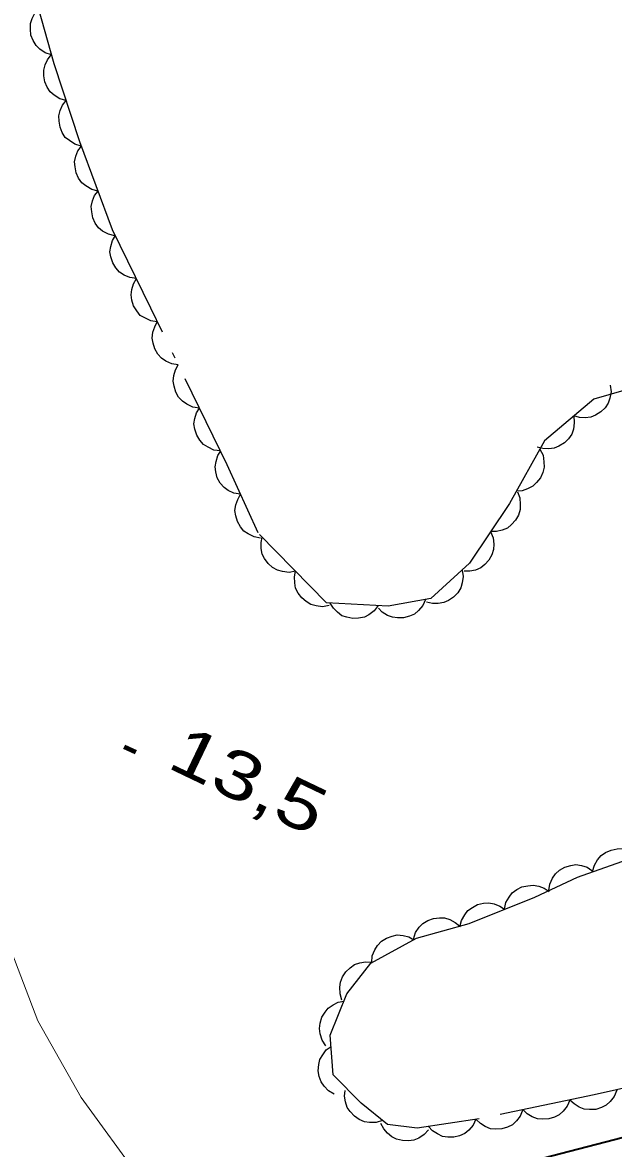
# Model space of a CAD drawing. Extents: x 355726 to 357533, y 5103782 to 5105258.
# Drawn here: x 356223.91 to 356242.41, y 5104830.88 to 5104866.12 of the extents above; entities that cross this region are included whole.
import ezdxf

# ---------------------------------------------------------------- set-up
doc = ezdxf.new("R2010")
doc.units = 0
doc.header["$LTSCALE"] = 0.6
doc.linetypes.add('DOT_DASHED', pattern=[7.7, 5, -1.2, 0.3, -1.2])
doc.linetypes.add('LONG_DASHED', pattern=[7.5, 6, -1.5])
for name, color, linetype, lineweight in [('19', 7, 'Continuous', 13), ('21', 7, 'LONG_DASHED', 35), ('3', 7, 'Continuous', 140), ('44', 7, 'Continuous', 25)]:
    doc.layers.add(name, color=color, linetype=linetype, lineweight=lineweight)

msp = doc.modelspace()

# ---------------------------------------------------------------- linework, layer by layer
at = {"layer": '19'}
msp.add_lwpolyline([(356229.48, 5104827.79), (356227.62, 5104829.9), (356225.75, 5104832.47), (356224.39, 5104834.87), (356223.5, 5104837.23), (356222.79, 5104839.67), (356221.8, 5104842.88), (356220.95, 5104845.19), (356220.42, 5104847.37), (356220.12, 5104849.4), (356219.16, 5104851.22), (356218.04, 5104852.86), (356216.93, 5104853.9), (356215.92, 5104854.62), (356214.71, 5104855.2), (356213.94, 5104855.46), (356213.31, 5104855.67)], dxfattribs=at)
at = {"layer": '21'}
msp.add_lwpolyline([(356256.56, 5104834.47), (356243.43, 5104831.4), (356229.48, 5104827.79)], dxfattribs=at)
at = {"layer": '3'}
msp.add_line((356227.1, 5104843.45), (356227.46, 5104843.28), dxfattribs=at)
at = {"layer": '44', "linetype": 'DOT_DASHED'}
for points in [[(356242.73, 5104854.6), (356241.79, 5104854.33), (356240.25, 5104853.02), (356239.15, 5104851.06), (356237.9, 5104849.19), (356236.69, 5104848.09), (356235.36, 5104847.85), (356233.43, 5104847.95), (356231.29, 5104850.14), (356230.32, 5104852.27), (356227.93, 5104857.17), (356226.73, 5104859.63), (356225.71, 5104862.38), (356224.9, 5104864.82), (356224.11, 5104867.64)], [(356244.07, 5104833.06), (356241.8, 5104832.55), (356238.2, 5104831.8), (356236.26, 5104831.51), (356235.33, 5104831.63), (356234.51, 5104832.29), (356233.63, 5104833.18), (356233.54, 5104834.42), (356234.06, 5104835.71), (356234.81, 5104836.68), (356236.24, 5104837.46), (356237.89, 5104837.92), (356239.94, 5104838.74), (356241.28, 5104839.37), (356243.02, 5104839.98)]]:
    msp.add_lwpolyline(points, dxfattribs=at)
at = {"layer": '44'}
for points in [[(356224.82, 5104865.1), (356224.62, 5104865.17), (356224.46, 5104865.28), (356224.34, 5104865.4), (356224.25, 5104865.55), (356224.18, 5104865.72), (356224.16, 5104865.91), (356224.16, 5104866.08), (356224.22, 5104866.24), (356224.3, 5104866.41), (356224.42, 5104866.55)], [(356225.28, 5104863.67), (356225.08, 5104863.73), (356224.91, 5104863.84), (356224.78, 5104863.95), (356224.69, 5104864.09), (356224.61, 5104864.26), (356224.58, 5104864.45), (356224.58, 5104864.62), (356224.62, 5104864.79), (356224.7, 5104864.95), (356224.81, 5104865.1)], [(356225.75, 5104862.25), (356225.55, 5104862.31), (356225.38, 5104862.42), (356225.25, 5104862.52), (356225.16, 5104862.67), (356225.09, 5104862.84), (356225.06, 5104863.03), (356225.05, 5104863.19), (356225.09, 5104863.36), (356225.17, 5104863.53), (356225.28, 5104863.67)], [(356226.28, 5104860.84), (356226.08, 5104860.89), (356225.9, 5104861), (356225.77, 5104861.1), (356225.67, 5104861.24), (356225.59, 5104861.41), (356225.56, 5104861.6), (356225.54, 5104861.76), (356225.58, 5104861.93), (356225.65, 5104862.1), (356225.76, 5104862.25)], [(356226.8, 5104859.44), (356226.6, 5104859.49), (356226.42, 5104859.59), (356226.29, 5104859.69), (356226.19, 5104859.84), (356226.11, 5104860), (356226.08, 5104860.19), (356226.06, 5104860.36), (356226.1, 5104860.53), (356226.17, 5104860.7), (356226.28, 5104860.84)], [(356227.48, 5104858.1), (356227.27, 5104858.13), (356227.09, 5104858.21), (356226.95, 5104858.3), (356226.83, 5104858.44), (356226.74, 5104858.59), (356226.68, 5104858.78), (356226.65, 5104858.94), (356226.68, 5104859.11), (356226.73, 5104859.29), (356226.82, 5104859.45)], [(356228.13, 5104856.75), (356227.93, 5104856.78), (356227.74, 5104856.87), (356227.6, 5104856.95), (356227.49, 5104857.09), (356227.39, 5104857.25), (356227.34, 5104857.43), (356227.31, 5104857.59), (356227.33, 5104857.76), (356227.39, 5104857.94), (356227.48, 5104858.1)], [(356228.79, 5104855.4), (356228.59, 5104855.43), (356228.4, 5104855.52), (356228.26, 5104855.61), (356228.15, 5104855.74), (356228.05, 5104855.9), (356228, 5104856.08), (356227.97, 5104856.24), (356227.99, 5104856.42), (356228.05, 5104856.59), (356228.13, 5104856.75)], [(356229.45, 5104854.05), (356229.24, 5104854.08), (356229.06, 5104854.17), (356228.92, 5104854.26), (356228.8, 5104854.39), (356228.71, 5104854.55), (356228.66, 5104854.73), (356228.63, 5104854.89), (356228.65, 5104855.07), (356228.7, 5104855.25), (356228.79, 5104855.4)], [(356242.3, 5104854.77), (356242.33, 5104854.56), (356242.29, 5104854.36), (356242.24, 5104854.2), (356242.14, 5104854.06), (356242.01, 5104853.93), (356241.84, 5104853.83), (356241.7, 5104853.76), (356241.52, 5104853.74), (356241.34, 5104853.75), (356241.16, 5104853.8)], [(356230.11, 5104852.71), (356229.9, 5104852.73), (356229.72, 5104852.82), (356229.58, 5104852.91), (356229.46, 5104853.04), (356229.37, 5104853.2), (356229.31, 5104853.39), (356229.28, 5104853.55), (356229.31, 5104853.72), (356229.36, 5104853.9), (356229.45, 5104854.05)], [(356241.16, 5104853.8), (356241.18, 5104853.59), (356241.15, 5104853.39), (356241.1, 5104853.23), (356241, 5104853.09), (356240.87, 5104852.96), (356240.7, 5104852.86), (356240.55, 5104852.79), (356240.38, 5104852.77), (356240.19, 5104852.78), (356240.02, 5104852.82)], [(356230.74, 5104851.35), (356230.53, 5104851.38), (356230.35, 5104851.47), (356230.22, 5104851.56), (356230.1, 5104851.7), (356230.01, 5104851.86), (356229.96, 5104852.05), (356229.94, 5104852.21), (356229.97, 5104852.38), (356230.03, 5104852.56), (356230.12, 5104852.71)], [(356240.1, 5104852.76), (356240.2, 5104852.57), (356240.23, 5104852.37), (356240.24, 5104852.2), (356240.19, 5104852.03), (356240.12, 5104851.86), (356240, 5104851.72), (356239.88, 5104851.6), (356239.72, 5104851.52), (356239.55, 5104851.46), (356239.37, 5104851.45)], [(356231.36, 5104849.98), (356231.16, 5104850.02), (356230.97, 5104850.11), (356230.84, 5104850.2), (356230.73, 5104850.33), (356230.64, 5104850.5), (356230.59, 5104850.68), (356230.56, 5104850.84), (356230.59, 5104851.02), (356230.65, 5104851.19), (356230.74, 5104851.35)], [(356239.4, 5104851.43), (356239.48, 5104851.24), (356239.49, 5104851.03), (356239.49, 5104850.87), (356239.43, 5104850.7), (356239.34, 5104850.54), (356239.21, 5104850.4), (356239.09, 5104850.29), (356238.92, 5104850.23), (356238.74, 5104850.18), (356238.56, 5104850.18)], [(356232.46, 5104848.94), (356232.26, 5104848.9), (356232.05, 5104848.93), (356231.89, 5104848.97), (356231.74, 5104849.06), (356231.6, 5104849.18), (356231.49, 5104849.34), (356231.41, 5104849.48), (356231.38, 5104849.65), (356231.38, 5104849.84), (356231.41, 5104850.01)], [(356238.56, 5104850.18), (356238.64, 5104849.99), (356238.66, 5104849.79), (356238.65, 5104849.62), (356238.6, 5104849.46), (356238.51, 5104849.29), (356238.38, 5104849.15), (356238.25, 5104849.05), (356238.09, 5104848.98), (356237.91, 5104848.94), (356237.73, 5104848.94)], [(356233.51, 5104847.87), (356233.3, 5104847.83), (356233.1, 5104847.86), (356232.94, 5104847.9), (356232.79, 5104847.99), (356232.65, 5104848.11), (356232.54, 5104848.26), (356232.46, 5104848.41), (356232.43, 5104848.58), (356232.42, 5104848.77), (356232.46, 5104848.94)], [(356237.67, 5104848.98), (356237.7, 5104848.78), (356237.67, 5104848.58), (356237.63, 5104848.42), (356237.53, 5104848.27), (356237.4, 5104848.13), (356237.24, 5104848.03), (356237.1, 5104847.96), (356236.92, 5104847.93), (356236.74, 5104847.93), (356236.56, 5104847.97)], [(356235.04, 5104847.87), (356234.92, 5104847.7), (356234.75, 5104847.58), (356234.61, 5104847.5), (356234.43, 5104847.47), (356234.25, 5104847.46), (356234.06, 5104847.5), (356233.91, 5104847.55), (356233.77, 5104847.66), (356233.64, 5104847.79), (356233.54, 5104847.94)], [(356236.52, 5104848.06), (356236.44, 5104847.87), (356236.3, 5104847.71), (356236.18, 5104847.6), (356236.02, 5104847.53), (356235.84, 5104847.48), (356235.65, 5104847.48), (356235.49, 5104847.5), (356235.33, 5104847.56), (356235.17, 5104847.66), (356235.05, 5104847.79)], [(356241.75, 5104839.54), (356241.81, 5104839.74), (356241.91, 5104839.91), (356242.02, 5104840.04), (356242.16, 5104840.14), (356242.33, 5104840.21), (356242.52, 5104840.25), (356242.68, 5104840.26), (356242.85, 5104840.21), (356243.02, 5104840.14), (356243.17, 5104840.03)], [(356240.38, 5104838.95), (356240.41, 5104839.15), (356240.5, 5104839.33), (356240.59, 5104839.47), (356240.72, 5104839.59), (356240.88, 5104839.68), (356241.07, 5104839.73), (356241.23, 5104839.76), (356241.4, 5104839.73), (356241.58, 5104839.68), (356241.73, 5104839.58)], [(356239, 5104838.36), (356239.04, 5104838.57), (356239.14, 5104838.74), (356239.24, 5104838.88), (356239.38, 5104838.98), (356239.54, 5104839.06), (356239.73, 5104839.1), (356239.89, 5104839.12), (356240.07, 5104839.09), (356240.24, 5104839.02), (356240.39, 5104838.92)], [(356237.6, 5104837.81), (356237.65, 5104838.01), (356237.75, 5104838.19), (356237.85, 5104838.32), (356237.99, 5104838.42), (356238.15, 5104838.51), (356238.34, 5104838.55), (356238.5, 5104838.56), (356238.67, 5104838.53), (356238.85, 5104838.46), (356239, 5104838.36)], [(356236.15, 5104837.43), (356236.21, 5104837.63), (356236.33, 5104837.8), (356236.44, 5104837.92), (356236.6, 5104838.01), (356236.77, 5104838.07), (356236.96, 5104838.09), (356237.12, 5104838.09), (356237.29, 5104838.04), (356237.45, 5104837.95), (356237.59, 5104837.84)], [(356234.84, 5104836.7), (356234.86, 5104836.9), (356234.94, 5104837.09), (356235.02, 5104837.23), (356235.15, 5104837.36), (356235.3, 5104837.46), (356235.48, 5104837.52), (356235.64, 5104837.56), (356235.82, 5104837.54), (356236, 5104837.5), (356236.16, 5104837.41)], [(356233.91, 5104835.52), (356233.85, 5104835.72), (356233.84, 5104835.92), (356233.86, 5104836.08), (356233.93, 5104836.25), (356234.03, 5104836.4), (356234.17, 5104836.53), (356234.3, 5104836.63), (356234.47, 5104836.69), (356234.65, 5104836.72), (356234.83, 5104836.71)], [(356233.41, 5104834.09), (356233.29, 5104834.27), (356233.23, 5104834.46), (356233.21, 5104834.63), (356233.23, 5104834.8), (356233.28, 5104834.98), (356233.38, 5104835.14), (356233.48, 5104835.27), (356233.63, 5104835.37), (356233.79, 5104835.45), (356233.97, 5104835.49)], [(356233.67, 5104832.57), (356233.49, 5104832.68), (356233.35, 5104832.83), (356233.26, 5104832.96), (356233.2, 5104833.13), (356233.17, 5104833.31), (356233.19, 5104833.5), (356233.22, 5104833.66), (356233.31, 5104833.81), (356233.42, 5104833.96), (356233.57, 5104834.07)], [(356235.18, 5104831.75), (356234.98, 5104831.69), (356234.77, 5104831.69), (356234.61, 5104831.71), (356234.45, 5104831.78), (356234.3, 5104831.89), (356234.17, 5104832.03), (356234.07, 5104832.16), (356234.02, 5104832.33), (356233.99, 5104832.51), (356234.01, 5104832.69)], [(356242.51, 5104832.7), (356242.43, 5104832.5), (356242.3, 5104832.35), (356242.18, 5104832.23), (356242.03, 5104832.16), (356241.85, 5104832.1), (356241.66, 5104832.1), (356241.49, 5104832.11), (356241.33, 5104832.17), (356241.17, 5104832.27), (356241.04, 5104832.39)], [(356241.04, 5104832.39), (356240.96, 5104832.2), (356240.83, 5104832.04), (356240.71, 5104831.93), (356240.56, 5104831.85), (356240.38, 5104831.8), (356240.19, 5104831.79), (356240.03, 5104831.8), (356239.86, 5104831.87), (356239.7, 5104831.96), (356239.57, 5104832.09)], [(356239.57, 5104832.09), (356239.49, 5104831.89), (356239.37, 5104831.74), (356239.25, 5104831.62), (356239.09, 5104831.54), (356238.91, 5104831.49), (356238.72, 5104831.48), (356238.56, 5104831.49), (356238.39, 5104831.56), (356238.24, 5104831.66), (356238.11, 5104831.78)], [(356236.62, 5104831.46), (356236.48, 5104831.31), (356236.31, 5104831.2), (356236.16, 5104831.13), (356235.99, 5104831.11), (356235.8, 5104831.12), (356235.62, 5104831.17), (356235.47, 5104831.24), (356235.33, 5104831.35), (356235.22, 5104831.49), (356235.13, 5104831.66)], [(356238.1, 5104831.79), (356238.01, 5104831.6), (356237.88, 5104831.45), (356237.75, 5104831.34), (356237.59, 5104831.27), (356237.41, 5104831.23), (356237.22, 5104831.23), (356237.06, 5104831.25), (356236.9, 5104831.33), (356236.74, 5104831.43), (356236.62, 5104831.56)]]:
    msp.add_lwpolyline(points, dxfattribs=at)

# ---------------------------------------------------------------- texts
at = {"layer": '3', "width": 1.3}
msp.add_text('13,5   ', height=1.5, rotation=334.423, dxfattribs=at).set_placement((356228.39, 5104842.82))

doc.saveas('drawing.dxf')
